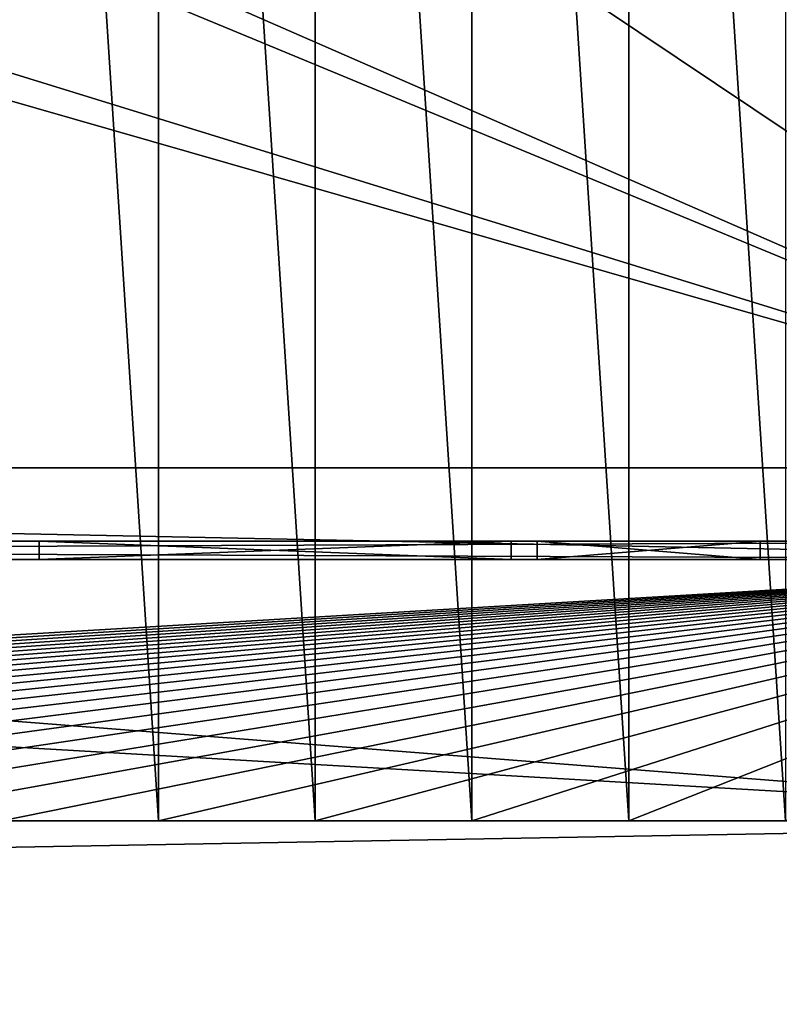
# Model space of a CAD drawing. Extents: x 22936 to 50368, y -4877 to 31080.
# Tile 331 of 601: x 47980 to 48271, y 1550 to 1926. Entities that reach past the tile are written whole.
import ezdxf

# ---------------------------------------------------------------- set-up
doc = ezdxf.new("R2010")
doc.units = 0
for name, color, linetype in [('01_GROS_OEUVRE', 251, 'CONTINUOUS'), ('04_MENUISERIES_EXT_', 40, 'CONTINUOUS'), ('05_VITRAGES', 40, 'CONTINUOUS'), ('08_AMENAGEMENTS_EXTERIEURS', 253, 'CONTINUOUS')]:
    doc.layers.add(name, color=color, linetype=linetype)

# ---------------------------------------------------------------- blocks, each defined once
blk = doc.blocks.new('GROUPER_19')
at = {"layer": '04_MENUISERIES_EXT_', "color": 251}
for p, q in [((2568, 7, 205), (4298, 7, 205)), ((4298, 7, 15), (2568, 7, 15)), ((4000, 7, 193), (3819.33, 7, 193)), ((3819.33, 7, 193), (3819.33, 7, 27)), ((3819.33, 7, 27), (4000, 7, 27)), ((3819.33, 0, 27), (3819.33, 7, 27)), ((3819.33, 0, 193), (3819.33, 7, 193)), ((4000, 7, 27), (4000, 7, 193)), ((4000, 0, 193), (4000, 7, 193)), ((4000, 0, 27), (4000, 7, 27)), ((4010, 0, 27), (4010, 7, 27)), ((4010, 7, 27), (4095.33, 7, 27)), ((4095.33, 7, 193), (4010, 7, 193)), ((4010, 7, 193), (4010, 7, 27)), ((4010, 0, 193), (4010, 7, 193)), ((4095.33, 7, 27), (4095.33, 7, 193)), ((4095.33, 0, 193), (4095.33, 7, 193)), ((4095.33, 0, 27), (4095.33, 7, 27)), ((4298, 0, 15), (2568, 0, 15)), ((2568, 0, 205), (4298, 0, 205)), ((3719, 0, 22), (3814.33, 0, 22)), ((3814.33, 0, 198), (3719, 0, 198)), ((3814.33, 0, 22), (4005, 0, 22)), ((4005, 0, 198), (3814.33, 0, 198)), ((3814.33, 0, 22), (3814.33, 0, 198)), ((4000, 0, 193), (3819.33, 0, 193)), ((3819.33, 0, 27), (4000, 0, 27)), ((3819.33, 0, 193), (3819.33, 0, 27)), ((4000, 0, 27), (4000, 0, 193)), ((4005, 0, 22), (4100.33, 0, 22)), ((4100.33, 0, 198), (4005, 0, 198)), ((4005, 0, 22), (4005, 0, 198)), ((4010, 0, 27), (4095.33, 0, 27)), ((4010, 0, 193), (4010, 0, 27)), ((4095.33, 0, 193), (4010, 0, 193)), ((4095.33, 0, 27), (4095.33, 0, 193)), ((4100.33, 0, 22), (4100.33, 0, 198)), ((4195.67, 0, 198), (4100.33, 0, 198)), ((4100.33, 0, 22), (4195.67, 0, 22))]:
    blk.add_line(p, q, dxfattribs=at)
mesh = blk.add_polyface(dxfattribs=at)
corners = [(4298, 0, 205), (2568, 7, 205), (2568, 0, 205), (4298, 7, 205)]
mesh.append_faces([[corners[k] for k in face] for face in [(0, 1, 2), (1, 0, 3)]], dxfattribs={"vtx0": -1, "color": 251})
mesh = blk.add_polyface(dxfattribs=at)
corners = [(2568, 7, 15), (2580, 7, 27), (4298, 7, 15), (2568, 7, 205), (2580, 7, 193), (2665.33, 7, 193), (2675.33, 7, 193), (2760.67, 7, 193), (2770.67, 7, 193), (2951.33, 7, 193), (2961.33, 7, 193), (3046.67, 7, 193), (3056.67, 7, 193), (3142, 7, 193), (3152, 7, 193), (3428, 7, 193), (3438, 7, 193), (3523.33, 7, 193), (3533.33, 7, 193), (3618.67, 7, 193), (3628.67, 7, 193), (3714, 7, 193), (3724, 7, 193), (3809.33, 7, 193), (3819.33, 7, 193), (4000, 7, 193), (4010, 7, 193), (4095.33, 7, 193), (4105.33, 7, 193), (4190.67, 7, 193), (4200.67, 7, 193), (4286, 7, 193), (4286, 7, 27), (4298, 7, 205), (2665.33, 7, 27), (2675.33, 7, 27), (2760.67, 7, 27), (2770.67, 7, 27), (2861, 7, 27), (2951.33, 7, 27), (2961.33, 7, 27), (3046.67, 7, 27), (3056.67, 7, 27), (3142, 7, 27), (3152, 7, 27), (3428, 7, 27), (3438, 7, 27), (3523.33, 7, 27), (3533.33, 7, 27), (3618.67, 7, 27), (3628.67, 7, 27), (3714, 7, 27), (3724, 7, 27), (3809.33, 7, 27), (3819.33, 7, 27), (4000, 7, 27), (4010, 7, 27), (4095.33, 7, 27), (4105.33, 7, 27), (4190.67, 7, 27), (4200.67, 7, 27)]
mesh.append_faces([[corners[k] for k in face] for face in [(0, 1, 2), (1, 3, 4), (4, 3, 5), (6, 3, 7), (8, 3, 9), (10, 3, 11), (12, 3, 13), (14, 3, 15), (16, 3, 17), (18, 3, 19), (20, 3, 21), (22, 3, 23), (24, 3, 25), (26, 3, 27), (28, 3, 29), (30, 3, 31), (2, 32, 33), (32, 59, 60), (33, 31, 3), (29, 60, 59), (60, 29, 30), (27, 58, 57), (58, 27, 28), (25, 56, 55), (56, 25, 26), (23, 54, 53), (54, 23, 24), (21, 52, 51), (52, 21, 22), (19, 50, 49), (50, 19, 20), (17, 48, 47), (48, 17, 18), (15, 46, 45), (46, 15, 16), (13, 44, 43), (44, 13, 14), (11, 42, 41), (42, 11, 12), (9, 40, 39), (40, 9, 10), (7, 37, 36), (37, 7, 8), (5, 35, 34), (35, 5, 6)]], dxfattribs={"vtx0": -1, "vtx1": -1, "color": 251})
mesh.append_faces([[corners[k] for k in face] for face in [(5, 3, 6), (7, 3, 8), (9, 3, 10), (11, 3, 12), (13, 3, 14), (15, 3, 16), (17, 3, 18), (19, 3, 20), (21, 3, 22), (23, 3, 24), (25, 3, 26), (27, 3, 28), (29, 3, 30), (32, 2, 1), (32, 34, 35), (32, 36, 37), (32, 39, 40), (32, 41, 42), (32, 43, 44), (32, 45, 46), (32, 47, 48), (32, 49, 50), (32, 51, 52), (32, 53, 54), (32, 55, 56), (32, 57, 58)]], dxfattribs={"vtx0": -1, "vtx1": -1, "vtx2": -1, "color": 251})
mesh.append_faces([[corners[k] for k in face] for face in [(1, 0, 3), (32, 1, 34), (32, 35, 36), (32, 37, 38), (32, 38, 39), (32, 40, 41), (32, 42, 43), (32, 44, 45), (32, 46, 47), (32, 48, 49), (32, 50, 51), (32, 52, 53), (32, 54, 55), (32, 56, 57), (32, 58, 59), (33, 32, 31)]], dxfattribs={"vtx0": -1, "vtx2": -1, "color": 251})
mesh = blk.add_polyface(dxfattribs=at)
corners = [(4298, 7, 15), (2568, 0, 15), (2568, 7, 15), (4298, 0, 15)]
mesh.append_faces([[corners[k] for k in face] for face in [(0, 1, 2), (1, 0, 3)]], dxfattribs={"vtx0": -1, "color": 251})
mesh = blk.add_polyface(dxfattribs=at)
corners = [(3819.33, 7, 27), (3819.33, 0, 193), (3819.33, 0, 27), (3819.33, 7, 193)]
mesh.append_faces([[corners[k] for k in face] for face in [(0, 1, 2), (1, 0, 3)]], dxfattribs={"vtx0": -1, "color": 251})
mesh = blk.add_polyface(dxfattribs=at)
corners = [(4000, 7, 193), (3819.33, 0, 193), (3819.33, 7, 193), (4000, 0, 193)]
mesh.append_faces([[corners[k] for k in face] for face in [(0, 1, 2), (1, 0, 3)]], dxfattribs={"vtx0": -1, "color": 251})
mesh = blk.add_polyface(dxfattribs=at)
corners = [(4000, 0, 27), (3819.33, 7, 27), (3819.33, 0, 27), (4000, 7, 27)]
mesh.append_faces([[corners[k] for k in face] for face in [(0, 1, 2), (1, 0, 3)]], dxfattribs={"vtx0": -1, "color": 251})
mesh = blk.add_polyface(dxfattribs=at)
corners = [(4000, 7, 193), (4000, 0, 27), (4000, 0, 193), (4000, 7, 27)]
mesh.append_faces([[corners[k] for k in face] for face in [(0, 1, 2), (1, 0, 3)]], dxfattribs={"vtx0": -1, "color": 251})
mesh = blk.add_polyface(dxfattribs=at)
corners = [(4095.33, 0, 27), (4010, 7, 27), (4010, 0, 27), (4095.33, 7, 27)]
mesh.append_faces([[corners[k] for k in face] for face in [(0, 1, 2), (1, 0, 3)]], dxfattribs={"vtx0": -1, "color": 251})
mesh = blk.add_polyface(dxfattribs=at)
corners = [(4010, 7, 27), (4010, 0, 193), (4010, 0, 27), (4010, 7, 193)]
mesh.append_faces([[corners[k] for k in face] for face in [(0, 1, 2), (1, 0, 3)]], dxfattribs={"vtx0": -1, "color": 251})
mesh = blk.add_polyface(dxfattribs=at)
corners = [(4095.33, 7, 193), (4010, 0, 193), (4010, 7, 193), (4095.33, 0, 193)]
mesh.append_faces([[corners[k] for k in face] for face in [(0, 1, 2), (1, 0, 3)]], dxfattribs={"vtx0": -1, "color": 251})
mesh = blk.add_polyface(dxfattribs=at)
corners = [(4095.33, 7, 193), (4095.33, 0, 27), (4095.33, 0, 193), (4095.33, 7, 27)]
mesh.append_faces([[corners[k] for k in face] for face in [(0, 1, 2), (1, 0, 3)]], dxfattribs={"vtx0": -1, "color": 251})
mesh = blk.add_polyface(dxfattribs=at)
corners = [(4298, 0, 15), (4291, 0, 22), (2568, 0, 15), (4298, 0, 205), (4291, 0, 198), (4195.67, 0, 198), (4100.33, 0, 198), (4005, 0, 198), (3814.33, 0, 198), (3719, 0, 198), (3623.67, 0, 198), (3528.33, 0, 198), (3433, 0, 198), (3147, 0, 198), (3051.67, 0, 198), (2956.33, 0, 198), (2765.67, 0, 198), (2670.33, 0, 198), (2575, 0, 198), (2575, 0, 22), (2568, 0, 205), (4195.67, 0, 22), (4100.33, 0, 22), (4005, 0, 22), (3814.33, 0, 22), (3719, 0, 22), (3623.67, 0, 22), (3528.33, 0, 22), (3433, 0, 22), (3147, 0, 22), (3051.67, 0, 22), (2956.33, 0, 22), (2861, 0, 22), (2765.67, 0, 22), (2670.33, 0, 22)]
mesh.append_faces([[corners[k] for k in face] for face in [(19, 33, 34)]], dxfattribs={"vtx0": -1, "color": 251})
mesh.append_faces([[corners[k] for k in face] for face in [(0, 1, 2), (1, 3, 4), (4, 3, 5), (5, 3, 6), (6, 3, 7), (7, 3, 8), (8, 3, 9), (9, 3, 10), (10, 3, 11), (11, 3, 12), (12, 3, 13), (13, 3, 14), (14, 3, 15), (15, 3, 16), (16, 3, 17), (17, 3, 18), (2, 19, 20), (20, 18, 3)]], dxfattribs={"vtx0": -1, "vtx1": -1, "color": 251})
mesh.append_faces([[corners[k] for k in face] for face in [(19, 2, 1)]], dxfattribs={"vtx0": -1, "vtx1": -1, "vtx2": -1, "color": 251})
mesh.append_faces([[corners[k] for k in face] for face in [(1, 0, 3), (19, 1, 21), (19, 21, 22), (19, 22, 23), (19, 23, 24), (19, 24, 25), (19, 25, 26), (19, 26, 27), (19, 27, 28), (19, 28, 29), (19, 29, 30), (19, 30, 31), (19, 31, 32), (19, 32, 33), (20, 19, 18)]], dxfattribs={"vtx0": -1, "vtx2": -1, "color": 251})
mesh = blk.add_polyface(dxfattribs=at)
corners = [(3814.33, 0, 22), (3809.33, 0, 27), (3719, 0, 22), (3814.33, 0, 198), (3809.33, 0, 193), (3724, 0, 193), (3724, 0, 27), (3719, 0, 198)]
mesh.append_faces([[corners[k] for k in face] for face in [(0, 1, 2), (1, 3, 4), (4, 3, 5), (2, 6, 7), (6, 2, 1), (7, 5, 3)]], dxfattribs={"vtx0": -1, "vtx1": -1, "color": 251})
mesh.append_faces([[corners[k] for k in face] for face in [(1, 0, 3), (7, 6, 5)]], dxfattribs={"vtx0": -1, "vtx2": -1, "color": 251})
mesh = blk.add_polyface(dxfattribs=at)
corners = [(4005, 0, 22), (4000, 0, 27), (3814.33, 0, 22), (4005, 0, 198), (4000, 0, 193), (3819.33, 0, 193), (3819.33, 0, 27), (3814.33, 0, 198)]
mesh.append_faces([[corners[k] for k in face] for face in [(0, 1, 2), (1, 3, 4), (4, 3, 5), (2, 6, 7), (6, 2, 1), (7, 5, 3)]], dxfattribs={"vtx0": -1, "vtx1": -1, "color": 251})
mesh.append_faces([[corners[k] for k in face] for face in [(1, 0, 3), (7, 6, 5)]], dxfattribs={"vtx0": -1, "vtx2": -1, "color": 251})
mesh = blk.add_polyface(dxfattribs=at)
corners = [(4100.33, 0, 22), (4095.33, 0, 27), (4005, 0, 22), (4100.33, 0, 198), (4095.33, 0, 193), (4010, 0, 193), (4010, 0, 27), (4005, 0, 198)]
mesh.append_faces([[corners[k] for k in face] for face in [(0, 1, 2), (1, 3, 4), (4, 3, 5), (2, 6, 7), (6, 2, 1), (7, 5, 3)]], dxfattribs={"vtx0": -1, "vtx1": -1, "color": 251})
mesh.append_faces([[corners[k] for k in face] for face in [(1, 0, 3), (7, 6, 5)]], dxfattribs={"vtx0": -1, "vtx2": -1, "color": 251})
mesh = blk.add_polyface(dxfattribs=at)
corners = [(4195.67, 0, 22), (4190.67, 0, 27), (4100.33, 0, 22), (4195.67, 0, 198), (4190.67, 0, 193), (4105.33, 0, 193), (4105.33, 0, 27), (4100.33, 0, 198)]
mesh.append_faces([[corners[k] for k in face] for face in [(0, 1, 2), (1, 3, 4), (4, 3, 5), (2, 6, 7), (6, 2, 1), (7, 5, 3)]], dxfattribs={"vtx0": -1, "vtx1": -1, "color": 251})
mesh.append_faces([[corners[k] for k in face] for face in [(1, 0, 3), (7, 6, 5)]], dxfattribs={"vtx0": -1, "vtx2": -1, "color": 251})
blk = doc.blocks.new('GROUPER_20')
at = {"layer": '05_VITRAGES', "color": 8}
for p, q in [((3807.33, 4.1, 15), (3807.33, 11.1, 15)), ((3988, 11.1, 15), (3807.33, 11.1, 15)), ((3807.33, 4.1, 181), (3807.33, 11.1, 181)), ((3807.33, 11.1, 15), (3807.33, 11.1, 181)), ((3807.33, 11.1, 181), (3988, 11.1, 181)), ((3988, 11.1, 181), (3988, 11.1, 15)), ((3988, 4.1, 15), (3988, 11.1, 15)), ((3988, 4.1, 181), (3988, 11.1, 181)), ((3998, 11.1, 181), (3998, 11.1, 15)), ((4083.33, 11.1, 181), (3998, 11.1, 181)), ((3998, 4.1, 181), (3998, 11.1, 181)), ((3998, 11.1, 15), (4083.33, 11.1, 15)), ((3998, 4.1, 15), (3998, 11.1, 15)), ((4083.33, 4.1, 181), (4083.33, 11.1, 181)), ((4083.33, 4.1, 15), (4083.33, 11.1, 15)), ((4083.33, 11.1, 15), (4083.33, 11.1, 181)), ((3988, 4.1, 15), (3807.33, 4.1, 15)), ((3807.33, 4.1, 15), (3807.33, 4.1, 181)), ((3807.33, 4.1, 181), (3988, 4.1, 181)), ((3988, 4.1, 181), (3988, 4.1, 15)), ((3998, 4.1, 15), (4083.33, 4.1, 15)), ((4083.33, 4.1, 181), (3998, 4.1, 181)), ((3998, 4.1, 181), (3998, 4.1, 15)), ((4083.33, 4.1, 15), (4083.33, 4.1, 181))]:
    blk.add_line(p, q, dxfattribs=at)
mesh = blk.add_polyface(dxfattribs=at)
corners = [(3988, 11.1, 15), (3807.33, 4.1, 15), (3807.33, 11.1, 15), (3988, 4.1, 15)]
mesh.append_faces([[corners[k] for k in face] for face in [(0, 1, 2), (1, 0, 3)]], dxfattribs={"vtx0": -1, "color": 8})
mesh = blk.add_polyface(dxfattribs=at)
corners = [(3807.33, 11.1, 181), (3807.33, 4.1, 15), (3807.33, 4.1, 181), (3807.33, 11.1, 15)]
mesh.append_faces([[corners[k] for k in face] for face in [(0, 1, 2), (1, 0, 3)]], dxfattribs={"vtx0": -1, "color": 8})
mesh = blk.add_polyface(dxfattribs=at)
corners = [(3988, 4.1, 181), (3807.33, 11.1, 181), (3807.33, 4.1, 181), (3988, 11.1, 181)]
mesh.append_faces([[corners[k] for k in face] for face in [(0, 1, 2), (1, 0, 3)]], dxfattribs={"vtx0": -1, "color": 8})
mesh = blk.add_polyface(dxfattribs=at)
corners = [(3807.33, 11.1, 181), (3988, 11.1, 15), (3807.33, 11.1, 15), (3988, 11.1, 181)]
mesh.append_faces([[corners[k] for k in face] for face in [(0, 1, 2), (1, 0, 3)]], dxfattribs={"vtx0": -1, "color": 8})
mesh = blk.add_polyface(dxfattribs=at)
corners = [(3988, 11.1, 15), (3988, 4.1, 181), (3988, 4.1, 15), (3988, 11.1, 181)]
mesh.append_faces([[corners[k] for k in face] for face in [(0, 1, 2), (1, 0, 3)]], dxfattribs={"vtx0": -1, "color": 8})
mesh = blk.add_polyface(dxfattribs=at)
corners = [(4083.33, 4.1, 181), (3998, 11.1, 181), (3998, 4.1, 181), (4083.33, 11.1, 181)]
mesh.append_faces([[corners[k] for k in face] for face in [(0, 1, 2), (1, 0, 3)]], dxfattribs={"vtx0": -1, "color": 8})
mesh = blk.add_polyface(dxfattribs=at)
corners = [(3998, 11.1, 181), (4083.33, 11.1, 15), (3998, 11.1, 15), (4083.33, 11.1, 181)]
mesh.append_faces([[corners[k] for k in face] for face in [(0, 1, 2), (1, 0, 3)]], dxfattribs={"vtx0": -1, "color": 8})
mesh = blk.add_polyface(dxfattribs=at)
corners = [(3998, 11.1, 181), (3998, 4.1, 15), (3998, 4.1, 181), (3998, 11.1, 15)]
mesh.append_faces([[corners[k] for k in face] for face in [(0, 1, 2), (1, 0, 3)]], dxfattribs={"vtx0": -1, "color": 8})
mesh = blk.add_polyface(dxfattribs=at)
corners = [(4083.33, 11.1, 15), (3998, 4.1, 15), (3998, 11.1, 15), (4083.33, 4.1, 15)]
mesh.append_faces([[corners[k] for k in face] for face in [(0, 1, 2), (1, 0, 3)]], dxfattribs={"vtx0": -1, "color": 8})
mesh = blk.add_polyface(dxfattribs=at)
corners = [(4083.33, 11.1, 15), (4083.33, 4.1, 181), (4083.33, 4.1, 15), (4083.33, 11.1, 181)]
mesh.append_faces([[corners[k] for k in face] for face in [(0, 1, 2), (1, 0, 3)]], dxfattribs={"vtx0": -1, "color": 8})
mesh = blk.add_polyface(dxfattribs=at)
corners = [(3988, 4.1, 181), (3807.33, 4.1, 15), (3988, 4.1, 15), (3807.33, 4.1, 181)]
mesh.append_faces([[corners[k] for k in face] for face in [(0, 1, 2), (1, 0, 3)]], dxfattribs={"vtx0": -1, "color": 8})
mesh = blk.add_polyface(dxfattribs=at)
corners = [(4083.33, 4.1, 181), (3998, 4.1, 15), (4083.33, 4.1, 15), (3998, 4.1, 181)]
mesh.append_faces([[corners[k] for k in face] for face in [(0, 1, 2), (1, 0, 3)]], dxfattribs={"vtx0": -1, "color": 8})
blk = doc.blocks.new('GROUPER_17')
at = {"layer": '08_AMENAGEMENTS_EXTERIEURS'}
blk.add_line((-3553.28, 0), (1845, 0), dxfattribs=at)
at = {"layer": '08_AMENAGEMENTS_EXTERIEURS', "extrusion": (-1.06442e-31, 1.59491e-16, -1)}
blk.add_arc((-842.77, 575.51), 1155.71, 209.86574, 258.34701, dxfattribs=at)
at = {"layer": '08_AMENAGEMENTS_EXTERIEURS'}
mesh = blk.add_polyface(dxfattribs=at)
corners = [(16.45, 1860.4), (0, 1328), (0, 1844.55), (1795, 1328), (33.02, 1876.27), (49.71, 1892.12), (66.55, 1907.89), (83.55, 1923.55), (100.74, 1939.04), (118.11, 1954.33), (135.7, 1969.37), (153.53, 1984.11), (171.6, 1998.5), (189.93, 2012.5), (208.55, 2026.07), (227.46, 2039.16), (246.69, 2051.72), (266.25, 2063.72), (286.11, 2075.18), (306.26, 2086.08), (326.69, 2096.46), (347.37, 2106.3), (368.28, 2115.64), (389.4, 2124.46), (410.72, 2132.79), (432.21, 2140.64), (453.87, 2148), (475.66, 2154.9), (497.57, 2161.34), (519.59, 2167.33), (541.68, 2172.89), (563.84, 2178.01), (586.04, 2182.71), (608.27, 2187), (630.51, 2190.89), (652.73, 2194.39), (674.92, 2197.5), (697.06, 2200.25), (719.14, 2202.62), (741.15, 2204.62), (763.1, 2206.23), (785, 2207.43), (806.84, 2208.22), (828.63, 2208.57), (850.38, 2208.48), (872.08, 2207.93), (893.75, 2206.9), (915.39, 2205.39), (936.99, 2203.38), (958.57, 2200.86), (980.13, 2197.81), (1001.67, 2194.22), (1023.19, 2190.07), (1044.71, 2185.36), (1066.22, 2180.06), (1087.73, 2174.17), (1109.23, 2167.67), (1130.75, 2160.55), (1152.27, 2152.79), (1173.81, 2144.38), (1195.36, 2135.31), (1216.93, 2125.59), (1238.5, 2115.38), (1260.06, 2104.88), (1281.58, 2094.27), (1303.04, 2083.75), (1324.43, 2073.52), (1345.72, 2063.77), (1366.89, 2054.69), (1387.93, 2046.48), (1408.82, 2039.32), (1429.54, 2033.42), (1450.06, 2028.98), (1470.36, 2026.17), (1490.44, 2025.2), (1510.26, 2026.26), (1529.82, 2029.54), (1549.07, 2035.18), (1567.96, 2043.07), (1586.43, 2053.03), (1604.39, 2064.91), (1621.79, 2078.53), (1638.55, 2093.74), (1654.6, 2110.37), (1669.89, 2128.24), (1684.32, 2147.2), (1697.85, 2167.08), (1710.39, 2187.71), (1721.89, 2208.92), (1732.26, 2230.56), (1741.45, 2252.45), (1749.38, 2274.43), (1756.03, 2296.38), (1761.5, 2318.27), (1765.9, 2340.13), (1769.36, 2361.94), (1771.99, 2383.72), (1773.91, 2405.46), (1775.24, 2427.19), (1776.09, 2448.89), (1776.59, 2470.58), (1776.85, 2492.26), (1777, 2513.93), (2395.68, 2513.93), (1845, 75), (1845, 0), (1332.44, 6187.9), (953.84, 4324.79), (744.56, 6114.92), (1503.53, 4690.87), (1872.82, 4324.79), (2843.74, 4811.2), (2680.87, 4187.05), (193.79, -1456.02), (188.09, -1836.1), (174.84, -1645.82), (233.16, -2021.44), (244.41, -1272.11), (308.78, -2196.56), (325.25, -1099.34), (412.78, -2356.46), (434, -942.64), (3662.14, -2801.42), (567.57, -806.46), (722.14, -694.7), (893.31, -610.54), (1076.21, -556.38), (1155.38, -537.12), (1232.99, -512.33), (1308.66, -482.14), (1382.02, -446.69), (1452.7, -406.15), (1520.35, -360.74), (1584.63, -310.68), (1645.22, -256.21), (1701.82, -197.6), (1754.16, -135.16), (1801.96, -69.18), (1795, 75)]
mesh.append_faces([[corners[k] for k in face] for face in [(0, 1, 2), (106, 107, 108), (113, 114, 115)]], dxfattribs={"vtx0": -1})
mesh.append_faces([[corners[k] for k in face] for face in [(1, 0, 3), (104, 103, 105), (107, 109, 110), (110, 111, 112), (114, 113, 116), (116, 117, 118), (118, 119, 120), (120, 121, 122), (122, 112, 111)]], dxfattribs={"vtx0": -1, "vtx1": -1})
mesh.append_faces([[corners[k] for k in face] for face in [(3, 103, 104), (122, 105, 103)]], dxfattribs={"vtx0": -1, "vtx1": -1, "vtx2": -1})
mesh.append_faces([[corners[k] for k in face] for face in [(3, 0, 4), (3, 4, 5), (3, 5, 6), (3, 6, 7), (3, 7, 8), (3, 8, 9), (3, 9, 10), (3, 10, 11), (3, 11, 12), (3, 12, 13), (3, 13, 14), (3, 14, 15), (3, 15, 16), (3, 16, 17), (3, 17, 18), (3, 18, 19), (3, 19, 20), (3, 20, 21), (3, 21, 22), (3, 22, 23), (3, 23, 24), (3, 24, 25), (3, 25, 26), (3, 26, 27), (3, 27, 28), (3, 28, 29), (3, 29, 30), (3, 30, 31), (3, 31, 32), (3, 32, 33), (3, 33, 34), (3, 34, 35), (3, 35, 36), (3, 36, 37), (3, 37, 38), (3, 38, 39), (3, 39, 40), (3, 40, 41), (3, 41, 42), (3, 42, 43), (3, 43, 44), (3, 44, 45), (3, 45, 46), (3, 46, 47), (3, 47, 48), (3, 48, 49), (3, 49, 50), (3, 50, 51), (3, 51, 52), (3, 52, 53), (3, 53, 54), (3, 54, 55), (3, 55, 56), (3, 56, 57), (3, 57, 58), (3, 58, 59), (3, 59, 60), (3, 60, 61), (3, 61, 62), (3, 62, 63), (3, 63, 64), (3, 64, 65), (3, 65, 66), (3, 66, 67), (3, 67, 68), (3, 68, 69), (3, 69, 70), (3, 70, 71), (3, 71, 72), (3, 72, 73), (3, 73, 74), (3, 74, 75), (3, 75, 76), (3, 76, 77), (3, 77, 78), (3, 78, 79), (3, 79, 80), (3, 80, 81), (3, 81, 82), (3, 82, 83), (3, 83, 84), (3, 84, 85), (3, 85, 86), (3, 86, 87), (3, 87, 88), (3, 88, 89), (3, 89, 90), (3, 90, 91), (3, 91, 92), (3, 92, 93), (3, 93, 94), (3, 94, 95), (3, 95, 96), (3, 96, 97), (3, 97, 98), (3, 98, 99), (3, 99, 100), (3, 100, 101), (3, 101, 102), (3, 102, 103), (107, 106, 109), (110, 109, 111), (116, 113, 117), (118, 117, 119), (120, 119, 121), (122, 121, 123), (122, 123, 124), (122, 124, 125), (122, 125, 126), (122, 126, 127), (122, 127, 128), (122, 128, 129), (122, 129, 130), (122, 130, 131), (122, 131, 132), (122, 132, 133), (122, 133, 134), (122, 134, 135), (122, 135, 136), (122, 136, 137), (122, 137, 105), (122, 103, 112)]], dxfattribs={"vtx0": -1, "vtx2": -1})
mesh.append_faces([[corners[k] for k in face] for face in [(104, 138, 3)]], dxfattribs={"vtx2": -1})
mesh = blk.add_polyface(dxfattribs=at)
corners = [(1845, 0), (-3553.28, -95.86), (-3553.28, 0), (-3532.78, -1816.16), (722.14, -694.7), (567.57, -806.46), (434, -942.64), (325.25, -1099.34), (244.41, -1272.11), (193.79, -1456.02), (174.84, -1645.82), (893.31, -610.54), (1076.21, -556.38), (1155.38, -537.12), (1232.99, -512.33), (1308.66, -482.14), (1382.02, -446.69), (1452.7, -406.15), (1520.35, -360.74), (1584.63, -310.68), (1645.22, -256.21), (1701.82, -197.6), (1754.16, -135.16), (1801.96, -69.18), (308.78, -2196.56), (412.78, -2356.46), (233.16, -2021.44), (188.09, -1836.1)]
mesh.append_faces([[corners[k] for k in face] for face in [(0, 1, 2), (22, 0, 23), (3, 24, 25)]], dxfattribs={"vtx0": -1})
mesh.append_faces([[corners[k] for k in face] for face in [(1, 0, 3), (4, 0, 11), (11, 0, 12), (12, 0, 13), (13, 0, 14), (14, 0, 15), (15, 0, 16), (16, 0, 17), (17, 0, 18), (18, 0, 19), (19, 0, 20), (20, 0, 21), (21, 0, 22), (24, 3, 26), (26, 3, 27), (27, 3, 10)]], dxfattribs={"vtx0": -1, "vtx1": -1})
mesh.append_faces([[corners[k] for k in face] for face in [(3, 0, 4)]], dxfattribs={"vtx0": -1, "vtx1": -1, "vtx2": -1})
mesh.append_faces([[corners[k] for k in face] for face in [(3, 4, 5), (3, 5, 6), (3, 6, 7), (3, 7, 8), (3, 8, 9), (3, 9, 10)]], dxfattribs={"vtx0": -1, "vtx2": -1})
blk = doc.blocks.new('GROUPER_5')
at = {"layer": '01_GROS_OEUVRE'}
for p, q in [((3900, 0, 381.38), (3900, 928, 621)), ((3960, 0, 381.38), (3960, 928, 621)), ((4020, 0, 381.38), (4020, 928, 621)), ((4080, 0, 381.38), (4080, 928, 621)), ((2603, 135, 50), (4333, 135, 50)), ((2603, 135, 275), (4333, 135, 275)), ((2603, 135, 240), (4333, 135, 240)), ((2603, 100, 240), (4333, 100, 240)), ((2603, 100), (4333, 100)), ((4333, 100, 290), (2603, 100, 290)), ((2603, 0, 50), (4333, 0, 50)), ((3840, 0, 290), (3900, 0, 290)), ((3840, 0, 381.38), (3900, 0, 381.38)), ((3900, 0, 381.38), (3900, 0, 290)), ((3900, 0, 381.38), (3960, 0, 381.38)), ((3900, 0, 290), (3960, 0, 290)), ((3960, 0, 381.38), (3960, 0, 290)), ((3960, 0, 381.38), (4020, 0, 381.38)), ((3960, 0, 290), (4020, 0, 290)), ((4020, 0, 381.38), (4020, 0, 290)), ((4020, 0, 290), (4080, 0, 290)), ((4020, 0, 381.38), (4080, 0, 381.38)), ((4080, 0, 381.38), (4080, 0, 290)), ((4080, 0, 381.38), (4140, 0, 381.38)), ((4080, 0, 290), (4140, 0, 290))]:
    blk.add_line(p, q, dxfattribs=at)
at = {"layer": '01_GROS_OEUVRE', "color": 7}
for p, q in [((4333, 135), (2603, 135)), ((2603, 100, 300), (4333, 100, 300)), ((4333, 0), (2568, 0))]:
    blk.add_line(p, q, dxfattribs=at)
mesh = blk.add_polyface(dxfattribs=at)
corners = [(2588, 1174), (2568, 838.54), (2568, 1174), (2603, 866.73), (2704.46, 808.8), (2711.91, 843), (3593, 1328), (3393, 1308), (3393, 1328), (3993, 1328), (3793, 1308), (3793, 1328), (4333, 1293), (4333, 100), (4333, 135), (2603, 100), (4333, 0), (2568, 0), (4368, 0), (4348, 316.26), (4368, 316.26), (4368, 1328), (4193, 1308), (4193, 1328), (4348, 716.26), (4368, 716.26), (2568, 1328), (2588, 1283), (2568, 1283), (2603, 1293), (3193, 1328), (3193, 1308), (3593, 1308), (3993, 1308), (2568, 670.69), (2603, 627.24), (2669.54, 648.56), (2662.08, 614.37), (2603, 135)]
mesh.append_faces([[corners[k] for k in face] for face in [(0, 1, 2), (4, 3, 5), (6, 7, 8), (9, 10, 11), (12, 13, 14), (18, 19, 20), (21, 22, 23), (24, 21, 25), (26, 27, 28), (35, 36, 37)]], dxfattribs={"vtx0": -1, "color": 7})
mesh.append_faces([[corners[k] for k in face] for face in [(1, 3, 4), (16, 13, 18), (27, 29, 0), (29, 31, 12), (32, 7, 6), (33, 10, 9), (34, 35, 17)]], dxfattribs={"vtx0": -1, "vtx1": -1, "color": 7})
mesh.append_faces([[corners[k] for k in face] for face in [(1, 0, 3), (18, 13, 19), (19, 13, 12), (22, 21, 12), (12, 21, 24), (27, 26, 29), (12, 7, 32), (12, 10, 33), (17, 35, 15)]], dxfattribs={"vtx0": -1, "vtx1": -1, "vtx2": -1, "color": 7})
mesh.append_faces([[corners[k] for k in face] for face in [(15, 16, 17), (16, 15, 13), (12, 24, 19), (29, 26, 30), (0, 29, 3), (29, 30, 31), (12, 31, 7), (12, 32, 10), (12, 33, 22), (35, 34, 36)]], dxfattribs={"vtx0": -1, "vtx2": -1, "color": 7})
mesh.append_faces([[corners[k] for k in face] for face in [(38, 15, 35)]], dxfattribs={"vtx1": -1, "color": 7})
mesh = blk.add_polyface(dxfattribs=at)
corners = [(2603, 1293, 275), (4333, 135, 275), (2603, 135, 275), (4333, 1293, 275)]
mesh.append_faces([[corners[k] for k in face] for face in [(0, 1, 2), (1, 0, 3)]], dxfattribs={"vtx0": -1, "color": 7})
at = {"layer": '01_GROS_OEUVRE'}
mesh = blk.add_polyface(dxfattribs=at)
corners = [(3840, 928, 621), (3900, 0, 381.38), (3840, 0, 381.38), (3900, 928, 621)]
mesh.append_faces([[corners[k] for k in face] for face in [(0, 1, 2), (1, 0, 3)]], dxfattribs={"vtx0": -1})
mesh = blk.add_polyface(dxfattribs=at)
corners = [(3900, 928, 621), (3960, 0, 381.38), (3900, 0, 381.38), (3960, 928, 621)]
mesh.append_faces([[corners[k] for k in face] for face in [(0, 1, 2), (1, 0, 3)]], dxfattribs={"vtx0": -1})
mesh = blk.add_polyface(dxfattribs=at)
corners = [(3960, 928, 621), (4020, 0, 381.38), (3960, 0, 381.38), (4020, 928, 621)]
mesh.append_faces([[corners[k] for k in face] for face in [(0, 1, 2), (1, 0, 3)]], dxfattribs={"vtx0": -1})
mesh = blk.add_polyface(dxfattribs=at)
corners = [(4020, 928, 621), (4080, 0, 381.38), (4020, 0, 381.38), (4080, 928, 621)]
mesh.append_faces([[corners[k] for k in face] for face in [(0, 1, 2), (1, 0, 3)]], dxfattribs={"vtx0": -1})
mesh = blk.add_polyface(dxfattribs=at)
corners = [(4080, 928, 621), (4140, 0, 381.38), (4080, 0, 381.38), (4140, 928, 621)]
mesh.append_faces([[corners[k] for k in face] for face in [(0, 1, 2), (1, 0, 3)]], dxfattribs={"vtx0": -1})
at = {"layer": '01_GROS_OEUVRE', "color": 7}
mesh = blk.add_polyface(dxfattribs=at)
corners = [(2603, 135), (4333, 100), (2603, 100), (4333, 135)]
mesh.append_faces([[corners[k] for k in face] for face in [(0, 1, 2), (1, 0, 3)]], dxfattribs={"vtx0": -1, "color": 7})
mesh = blk.add_polyface(dxfattribs=at)
corners = [(2603, 135, 50), (4333, 135), (2603, 135), (4333, 135, 50)]
mesh.append_faces([[corners[k] for k in face] for face in [(0, 1, 2), (1, 0, 3)]], dxfattribs={"vtx0": -1, "color": 7})
mesh = blk.add_polyface(dxfattribs=at)
corners = [(2603, 135, 240), (4333, 100, 240), (2603, 100, 240), (4333, 135, 240)]
mesh.append_faces([[corners[k] for k in face] for face in [(0, 1, 2), (1, 0, 3)]], dxfattribs={"vtx0": -1, "color": 7})
mesh = blk.add_polyface(dxfattribs=at)
corners = [(2603, 135, 275), (4333, 135, 240), (2603, 135, 240), (4333, 135, 275)]
mesh.append_faces([[corners[k] for k in face] for face in [(0, 1, 2), (1, 0, 3)]], dxfattribs={"vtx0": -1, "color": 7})
mesh = blk.add_polyface(dxfattribs=at)
corners = [(4333, 0, 50), (2603, 135, 50), (2603, 0, 50), (4333, 135, 50)]
mesh.append_faces([[corners[k] for k in face] for face in [(0, 1, 2), (1, 0, 3)]], dxfattribs={"vtx0": -1, "color": 7})
mesh = blk.add_polyface(dxfattribs=at)
corners = [(4333, 100, 290), (2603, 100, 240), (4333, 100, 240), (2603, 100, 290)]
mesh.append_faces([[corners[k] for k in face] for face in [(0, 1, 2), (1, 0, 3)]], dxfattribs={"vtx0": -1, "color": 7})
mesh = blk.add_polyface(dxfattribs=at)
corners = [(4333, 100, 300), (2603, 100, 290), (4333, 100, 290), (2603, 100, 300)]
mesh.append_faces([[corners[k] for k in face] for face in [(0, 1, 2), (1, 0, 3)]], dxfattribs={"vtx0": -1, "color": 7})
at = {"layer": '01_GROS_OEUVRE'}
mesh = blk.add_polyface(dxfattribs=at)
corners = [(2640, 0, 290), (2603, 100, 290), (2603, 0, 290), (4333, 100, 290), (2700, 0, 290), (2760, 0, 290), (2820, 0, 290), (2880, 0, 290), (2940, 0, 290), (3000, 0, 290), (3060, 0, 290), (3120, 0, 290), (3180, 0, 290), (3240, 0, 290), (3300, 0, 290), (3360, 0, 290), (3420, 0, 290), (3480, 0, 290), (3540, 0, 290), (3600, 0, 290), (3660, 0, 290), (3720, 0, 290), (3780, 0, 290), (3840, 0, 290), (3900, 0, 290), (3960, 0, 290), (4020, 0, 290), (4080, 0, 290), (4140, 0, 290), (4200, 0, 290), (4260, 0, 290), (4320, 0, 290), (4333, 0, 290)]
mesh.append_faces([[corners[k] for k in face] for face in [(0, 1, 2), (3, 31, 32)]], dxfattribs={"vtx0": -1})
mesh.append_faces([[corners[k] for k in face] for face in [(1, 0, 3)]], dxfattribs={"vtx0": -1, "vtx1": -1})
mesh.append_faces([[corners[k] for k in face] for face in [(3, 0, 4), (3, 4, 5), (3, 5, 6), (3, 6, 7), (3, 7, 8), (3, 8, 9), (3, 9, 10), (3, 10, 11), (3, 11, 12), (3, 12, 13), (3, 13, 14), (3, 14, 15), (3, 15, 16), (3, 16, 17), (3, 17, 18), (3, 18, 19), (3, 19, 20), (3, 20, 21), (3, 21, 22), (3, 22, 23), (3, 23, 24), (3, 24, 25), (3, 25, 26), (3, 26, 27), (3, 27, 28), (3, 28, 29), (3, 29, 30), (3, 30, 31)]], dxfattribs={"vtx0": -1, "vtx2": -1})
mesh = blk.add_polyface(dxfattribs=at)
corners = [(4368, 0), (4333, 0, 50), (2603, 0, 50), (4368, 0, 290), (4333, 0, 290), (2603, 0, 290), (2580, 0, 290), (2568, 0), (4333, 0), (2568, 0, 290)]
mesh.append_faces([[corners[k] for k in face] for face in [(1, 3, 4), (0, 7, 8)]], dxfattribs={"vtx0": -1})
mesh.append_faces([[corners[k] for k in face] for face in [(7, 2, 9), (9, 2, 6)]], dxfattribs={"vtx0": -1, "vtx1": -1})
mesh.append_faces([[corners[k] for k in face] for face in [(7, 0, 2)]], dxfattribs={"vtx0": -1, "vtx1": -1, "vtx2": -1})
mesh.append_faces([[corners[k] for k in face] for face in [(0, 1, 2), (1, 0, 3)]], dxfattribs={"vtx0": -1, "vtx2": -1})
mesh.append_faces([[corners[k] for k in face] for face in [(5, 6, 2)]], dxfattribs={"vtx1": -1})
at = {"layer": '01_GROS_OEUVRE', "color": 7}
mesh = blk.add_polyface(dxfattribs=at)
corners = [(3900, 0, 381.38), (3840, 0, 290), (3900, 0, 290), (3840, 0, 381.38)]
mesh.append_faces([[corners[k] for k in face] for face in [(0, 1, 2), (1, 0, 3)]], dxfattribs={"vtx0": -1, "color": 7})
mesh = blk.add_polyface(dxfattribs=at)
corners = [(3960, 0, 381.38), (3900, 0, 290), (3960, 0, 290), (3900, 0, 381.38)]
mesh.append_faces([[corners[k] for k in face] for face in [(0, 1, 2), (1, 0, 3)]], dxfattribs={"vtx0": -1, "color": 7})
mesh = blk.add_polyface(dxfattribs=at)
corners = [(4020, 0, 381.38), (3960, 0, 290), (4020, 0, 290), (3960, 0, 381.38)]
mesh.append_faces([[corners[k] for k in face] for face in [(0, 1, 2), (1, 0, 3)]], dxfattribs={"vtx0": -1, "color": 7})
mesh = blk.add_polyface(dxfattribs=at)
corners = [(4080, 0, 381.38), (4020, 0, 290), (4080, 0, 290), (4020, 0, 381.38)]
mesh.append_faces([[corners[k] for k in face] for face in [(0, 1, 2), (1, 0, 3)]], dxfattribs={"vtx0": -1, "color": 7})
mesh = blk.add_polyface(dxfattribs=at)
corners = [(4140, 0, 381.38), (4080, 0, 290), (4140, 0, 290), (4080, 0, 381.38)]
mesh.append_faces([[corners[k] for k in face] for face in [(0, 1, 2), (1, 0, 3)]], dxfattribs={"vtx0": -1, "color": 7})
at = {"layer": '05_VITRAGES'}
mesh = blk.add_polyface(dxfattribs=at)
corners = [(2603, 1293), (2711.91, 843), (2603, 866.73), (4333, 1293), (4333, 135), (2662.08, 614.37), (2603, 135), (2603, 627.24), (2669.54, 648.56), (2704.46, 808.8)]
mesh.append_faces([[corners[k] for k in face] for face in [(0, 1, 2), (5, 6, 7)]], dxfattribs={"vtx0": -1})
mesh.append_faces([[corners[k] for k in face] for face in [(6, 5, 4)]], dxfattribs={"vtx0": -1, "vtx1": -1})
mesh.append_faces([[corners[k] for k in face] for face in [(1, 0, 3), (1, 3, 4), (4, 5, 8), (4, 8, 9), (4, 9, 1)]], dxfattribs={"vtx0": -1, "vtx2": -1})

msp = doc.modelspace()

# ---------------------------------------------------------------- block references
at = {"layer": '01_GROS_OEUVRE', "color": 7}
msp.add_blockref('GROUPER_5', (44133.19, 1619.93), dxfattribs=at)
at = {"layer": '04_MENUISERIES_EXT_', "color": 251}
msp.add_blockref('GROUPER_19', (44168.19, 1719.93, 35), dxfattribs=at)
at = {"layer": '05_VITRAGES'}
msp.add_blockref('GROUPER_20', (44180.19, 1715.83, 47), dxfattribs=at)
at = {"layer": '08_AMENAGEMENTS_EXTERIEURS', "color": 54}
msp.add_blockref('GROUPER_17', (46706.19, 1619.93), dxfattribs=at)

doc.saveas('drawing.dxf')
